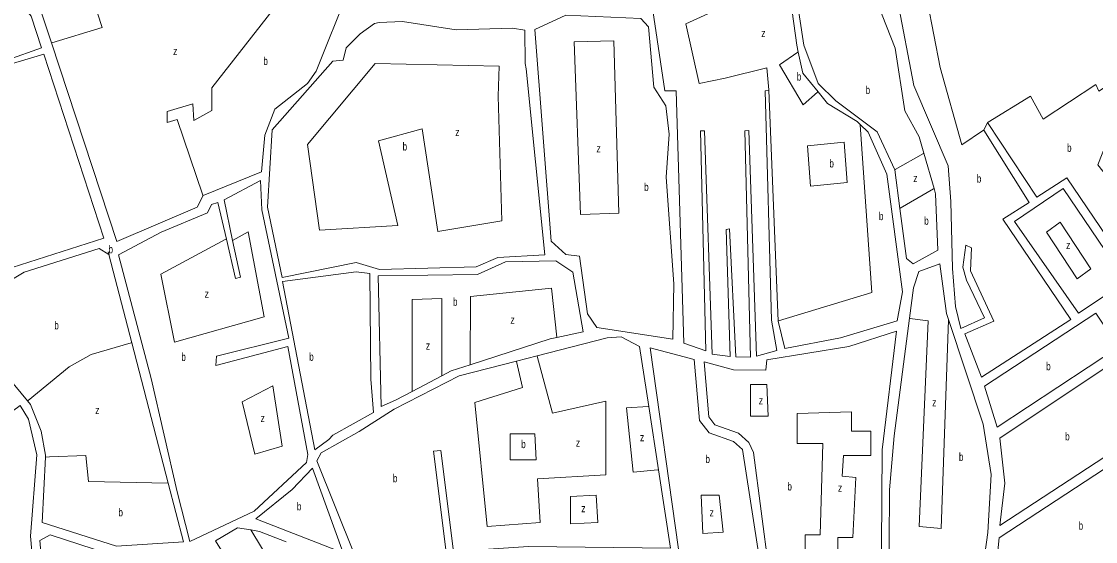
# Model space of a CAD drawing. Extents: x 639657 to 671642, y 222838 to 252123.
# Drawn here: x 644577 to 645919, y 229043 to 229693 of the extents above; entities that cross this region are included whole.
import ezdxf

# ---------------------------------------------------------------- set-up
doc = ezdxf.new("R2010")
doc.units = 0
doc.header["$LTSCALE"] = 4
doc.layers.add('1', color=7, linetype='Continuous', lineweight=13)
doc.layers.add('21', color=7, linetype='Continuous', lineweight=13)
doc.layers.add('7', color=7, linetype='Continuous')

msp = doc.modelspace()

# ---------------------------------------------------------------- linework, layer by layer
at = {"layer": '1'}
for points in [[(645779.47, 229557.09), (645835.95, 229466.64), (645803.18, 229445.7), (645887.96, 229320.22), (645776.3, 229248.34), (645755.43, 229302.19), (645791.71, 229318.25), (645762.53, 229381.2), (645763.78, 229410.03), (645756.85, 229413.35), (645753.22, 229385.78), (645757.56, 229369.51), (645780.25, 229322.58), (645750.59, 229309.2), (645744.13, 229336.4), (645740.13, 229384.07), (645737.92, 229467.65), (645734.84, 229512.31), (645691.74, 229612.87), (645671.55, 229719.37), (645611.95, 229844.57), (645642.608, 229864.719)], [(645599.53, 229814.29), (645537.38, 229775.25), (645554.65, 229663.12), (645572.41, 229615.04), (645594.67, 229593.69), (645646.24, 229554.96), (645668.07, 229507.38), (645674.49, 229459.007)], [(645704.441, 229528.086), (645698.57, 229548.49), (645680.86, 229581.1), (645668.42, 229659.35), (645609.72, 229808.86), (645599.53, 229814.29)], [(644565.53, 229385.23), (644680.25, 229422.01), (644605.13, 229652.02), (644562.1, 229639.14), (644560.11, 229644.71), (644602.26, 229659.94), (644589.2, 229699.35), (644570.93, 229722.38), (644567.94, 229742.12), (644545.93, 229752.65), (644501.204, 229752.808)], [(644804.07, 229475.15), (644877.2, 229504.66), (644881.24, 229550.68), (644893.79, 229583.25), (644934.47, 229615.23), (644945.26, 229630.59), (644985.67, 229731.76), (644920.36, 229756.69), (644885.196, 229758.8)], [(645547.475, 229654.599), (645545.63, 229662.97), (645534.049, 229747.847)], [(644665.947, 229723.139), (644602.26, 229703.5), (644614.63, 229665.858), (644696.22, 229417.59)], [(645365.87, 229706.51), (645380.82, 229605.94), (645395.22, 229606.17), (645404.43, 229290.94), (645432.1, 229281.29), (645425.26, 229556.14), (645430.42, 229556.22), (645440.12, 229277.12), (645462.52, 229274.25), (645457.57, 229432.62), (645461.64, 229433.55), (645469.41, 229273.5), (645487.89, 229273.37), (645480.93, 229555.96), (645485.65, 229556.47), (645495.4, 229274.35), (645520.86, 229281.64), (645514, 229319.59), (645506.34, 229606.24), (645510.85, 229606.74), (645522.4, 229318.43)], [(645024.13, 229691.32), (645018.13, 229690.15), (645000.37, 229677.24), (644982.93, 229659.78), (644979.01, 229644.48), (644966.36, 229643.07), (644890.37, 229557.26), (644884.7, 229460.74), (644902.99, 229372.85), (644995.43, 229391.51)], [(645207.56, 229633.46), (645206.59, 229640.32), (645205.91, 229682.01), (645190.61, 229684.56), (645120.15, 229682.13), (645053.34, 229692.65), (645024.13, 229691.32)], [(645572.246, 229604.685), (645553.28, 229628.27), (645547.475, 229654.599)], [(644995.43, 229391.51), (645024.65, 229382.83), (645145.17, 229386.29), (645172.49, 229397.92), (645230.9, 229401.01), (645207.56, 229633.46)], [(645624.781, 229564.107), (645621.1, 229567.67), (645583.99, 229590.08), (645572.246, 229604.685)], [(645967.27, 229373.08), (645883.17, 229497.49), (645845.51, 229473.24), (645784.05, 229566.41), (645779.47, 229557.09)], [(645522.4, 229318.43), (645530.92, 229284.17), (645600.34, 229297.33), (645671.13, 229318.46), (645677.85, 229354.9), (645658.27, 229501.84), (645634.86, 229554.35), (645624.781, 229564.107)], [(645674.49, 229459.007), (645682.76, 229396.69), (645691.25, 229389.94), (645721.71, 229406.77), (645719.07, 229477.24), (645717.152, 229483.905), (645704.441, 229528.086)], [(644787.73, 229043.02), (644868.08, 229080.98), (644933.37, 229141.54), (644934.98, 229151.65), (644909.95, 229286.51), (644820.22, 229262.86), (644820.96, 229274.46), (644911.35, 229297.05), (644877.69, 229457.4), (644875.81, 229494.12), (644830.54, 229469.83), (644841.064, 229419.231)], [(644696.22, 229417.59), (644796.92, 229460.69), (644804.07, 229475.15)], [(644833.229, 229420.826), (644822.63, 229466.53), (644814.49, 229464.09), (644809.45, 229453.51), (644751.72, 229429.31), (644698.54, 229401.29), (644739.22, 229246.59), (644771.83, 229105.15), (644787.73, 229043.02)], [(644841.064, 229419.231), (644850.65, 229373.14), (644844.65, 229371.58), (644833.229, 229420.826)], [(644686.193, 229401.682), (644674.37, 229409.07), (644580.83, 229379.37), (644555.01, 229363.86), (644519.76, 229324.42), (644492.89, 229305.69), (644558.96, 229250.06), (644584.932, 229218.616)], [(644607.311, 229148.334), (644603.15, 229066.43), (644695.8, 229037.05), (644779.71, 229042.6), (644760.621, 229115.897), (644714.96, 229291.223), (644686.193, 229401.682)], [(645026.41, 229211.49), (645022.85, 229374.85), (645146.84, 229376.43), (645181.83, 229392.26), (645244.57, 229393.49), (645266.07, 229379.44), (645278.9, 229304.83), (645245.912, 229297.907)], [(645735.159, 229320.305), (645732.66, 229327.83), (645724.34, 229390.05), (645698.28, 229380.38), (645691.3, 229360.06), (645686.37, 229321.788)], [(645686.37, 229321.788), (645667.46, 229175), (645661.48, 229107.38), (645660.49, 228972.33), (645764.24, 228909.92)], [(645764.24, 228909.92), (645784.42, 229054.1), (645788.39, 229126.63), (645778.54, 229189.68), (645735.159, 229320.305)], [(645245.912, 229297.907), (645237.78, 229296.2), (645137.553, 229263.762)], [(645360.686, 229211.768), (645349.27, 229286.4), (645326.51, 229298.5), (645308.9, 229297.35), (645221.32, 229274.873), (645195.496, 229268.245)], [(645651.18, 228976.26), (645652.27, 229157.55), (645670.27, 229305.55), (645610.83, 229286.53), (645508.37, 229269.83), (645506.86, 229256.91), (645466.45, 229257.54), (645429.875, 229267.228)], [(645417.707, 229270.451), (645362.4, 229285.1), (645398.15, 229033.46), (645500.62, 229010.17), (645477.76, 229157.96)], [(645477.76, 229157.96), (645466.845, 229167.767), (645436.15, 229178.856), (645424.213, 229194.211), (645417.707, 229270.451)], [(645195.496, 229268.245), (645123.78, 229249.84), (645042.8, 229208.1), (644998.96, 229180.15), (644951.63, 229153.81), (644946.15, 229143.88), (644992.79, 229027.6), (645002.78, 229022.65)], [(645137.553, 229263.762), (645114, 229256.14), (645102.16, 229249.861), (645065.225, 229230.274)], [(645491.436, 229154.274), (645485.68, 229166.775), (645473.045, 229178.127), (645443.401, 229188.836), (645435.722, 229198.714), (645429.875, 229267.228)], [(645065.225, 229230.274), (645044.55, 229219.31), (645026.41, 229211.49)], [(644584.932, 229218.616), (644588.53, 229214.26), (644601.97, 229180.89), (644607.44, 229150.87), (644607.311, 229148.334)], [(644453.1, 229122.94), (644575.66, 229212.63), (644585.93, 229195.55), (644596.27, 229151.19), (644588.51, 229049.53), (644591.752, 229012.114), (644596.754, 228954.38), (644606.97, 228836.47)], [(645002.78, 229022.65), (645107.78, 229029.73), (645091.91, 229155.69), (645101.11, 229156.67), (645117.02, 229030.35), (645210.49, 229036.65), (645387.82, 229034.37), (645372.834, 229132.348), (645360.686, 229211.768)], [(645491.436, 229154.274), (645510.98, 229007.54), (645651.18, 228976.26)], [(644939.305, 228852.056), (644819.64, 229043.85), (644847.17, 229060.01), (644863.665, 229057.323)], [(644863.665, 229057.323), (644874.49, 229055.56), (644907.719, 229042.656)], [(644620.26, 228805.47), (644600.16, 229044.06), (644612.98, 229051.06), (644686.03, 229027.29), (644708.39, 229024.72), (644778.77, 229030.14), (644756.96, 229000.07), (644747.885, 228972.332)]]:
    msp.add_lwpolyline(points, dxfattribs=at)
for points in [[(645296.01, 229310.26), (645284.12, 229327.27), (645274.13, 229399.35), (645257.33, 229401.44), (645239, 229418.34), (645218.59, 229682.64), (645257.2, 229700.68), (645350.99, 229696.39), (645360.62, 229686.01), (645367.21, 229610.45), (645382.19, 229587.48), (645386.42, 229552.08), (645382.56, 229498.27), (645392.26, 229364.71), (645391.03, 229295.89)], [(645897.51, 229328.11), (645817.63, 229442.92), (645878.23, 229483.87), (645957.26, 229367.76)], [(644686.193, 229401.682), (644685.36, 229404.88), (644686.9, 229401.24)], [(644966, 229175.59), (645016.86, 229204.24), (645013.81, 229245.69), (645012.27, 229377.9), (644995.43, 229379.97), (644903.47, 229367.7), (644943.65, 229157.39), (644961.12, 229170.44)], [(645947.41, 229285.91), (645795.8, 229185.88), (645780.14, 229236.79), (645919.21, 229328.03)], [(646006.43, 229198.06), (645799.11, 229062.73), (645805.76, 229115.94), (645799.25, 229171.95), (645954.45, 229275.71)], [(646062.21, 229111.67), (645786.09, 228927.04), (645798.5, 229047.45), (646013.47, 229188.29)], [(644978.92, 229028.88), (644940.66, 229134.59), (644915.39, 229107.93), (644869.82, 229071.4)]]:
    msp.add_lwpolyline(points, close=True, dxfattribs=at)
at = {"layer": '21'}
msp.add_line((644947.404, 228920.727), (644863.665, 229057.323), dxfattribs=at)
for points in [[(645779.47, 229557.09), (645778.97, 229556.753), (645751.963, 229538.526), (645724.697, 229635.242), (645701.149, 229757.996), (645642.882, 229864.219), (645642.608, 229864.719)], [(644885.196, 229758.8), (644884.982, 229758.3), (644867.058, 229716.457), (644891.845, 229707.777), (644815.005, 229609.822), (644815.005, 229581.303), (644792.696, 229568.904), (644791.457, 229589.983), (644759.234, 229580.063), (644759.234, 229566.424), (644771.627, 229570.144), (644803.899, 229475.65), (644804.07, 229475.15)], [(645407.06, 229689.809), (645533.549, 229747.618), (645534.049, 229747.847)], [(644614.63, 229665.858), (644615.13, 229666.01), (644677.966, 229685.06), (644666.105, 229722.639), (644665.947, 229723.139)], [(645407.06, 229689.809), (645423.643, 229615.148), (645456.055, 229621.935)], [(645572.246, 229604.685), (645571.746, 229604.256), (645553.669, 229588.753), (645524.272, 229638.527), (645546.975, 229654.253), (645547.475, 229654.599)], [(645456.055, 229621.935), (645508.443, 229634.756), (645510.807, 229607.24), (645510.85, 229606.74)], [(645784.05, 229566.41), (645784.55, 229566.718), (645837.478, 229599.283), (645853.59, 229570.765), (645919.276, 229614.163), (645922.994, 229605.483), (645941.585, 229617.883), (645955.218, 229598.043), (645921.755, 229513.727), (646009.615, 229402.42), (646010.01, 229401.92)], [(645522.4, 229318.43), (645522.9, 229318.583), (645639.599, 229354.211), (645624.816, 229563.607), (645624.781, 229564.107)], [(645668.07, 229507.38), (645668.57, 229507.665), (645703.941, 229527.801), (645704.441, 229528.086)], [(645674.49, 229459.007), (645674.99, 229459.299), (645716.652, 229483.613), (645717.152, 229483.905)], [(644880.271, 229323.529), (644768.345, 229291.801), (644751.292, 229377.106), (644832.729, 229420.559), (644833.229, 229420.826)], [(644841.064, 229419.231), (644841.564, 229419.509), (644860.431, 229429.995), (644880.271, 229323.529)], [(645137.553, 229263.762), (645137.558, 229264.263), (645138.341, 229348.933), (645239.347, 229359.491), (645245.859, 229298.407), (645245.912, 229297.907)], [(645065.225, 229230.274), (645065.225, 229230.774), (645065.225, 229345.162), (645102.16, 229346.67), (645102.16, 229250.361), (645102.16, 229249.861)], [(645686.37, 229321.788), (645686.87, 229321.717), (645709.824, 229318.436), (645698.67, 229061.768), (645725.936, 229059.288), (645735.141, 229319.805), (645735.159, 229320.305)], [(644664.321, 229276.446), (644714.46, 229291.077), (644714.96, 229291.223)], [(644584.932, 229218.616), (644585.432, 229219.024), (644637.036, 229261.091), (644664.321, 229276.446)], [(645195.496, 229268.245), (645195.614, 229267.745), (645203.197, 229235.5), (645143.511, 229216.733), (645158.859, 229061.477), (645225.366, 229066.596), (645221.955, 229121.191), (645307.22, 229126.309), (645307.22, 229218.439), (645240.714, 229203.084), (645221.455, 229274.373), (645221.32, 229274.873)], [(645360.686, 229211.768), (645360.186, 229211.735), (645332.8, 229209.908), (645341.327, 229129.721), (645372.334, 229132.306), (645372.834, 229132.348)], [(644607.311, 229148.334), (644612.311, 229148.519), (644657.5, 229150.195), (644660.91, 229117.779), (644760.121, 229115.906), (644760.621, 229115.897)]]:
    msp.add_lwpolyline(points, dxfattribs=at)
for points in [[(645275.427, 229451.407), (645323.392, 229453.006), (645317.362, 229668.694), (645267.613, 229667.186)], [(645177.124, 229443.699), (645172.638, 229599.312), (645174.145, 229637.02), (645018.868, 229640.036), (644934.446, 229538.98), (644949.522, 229431.89), (645047.512, 229437.923), (645023.391, 229543.504), (645077.663, 229558.588), (645097.261, 229430.381)], [(645608.454, 229491.676), (645562.714, 229486.942), (645558.945, 229537.47), (645604.925, 229541.995)], [(645857.74, 229429.5), (645874.659, 229441.811), (645913.079, 229383.534), (645895.728, 229371.134)], [(644853.114, 229217.286), (644891.126, 229237.206), (644903.064, 229162.137), (644868.957, 229151.901)], [(645487.983, 229238.912), (645487.983, 229199.672), (645510.152, 229199.672), (645508.446, 229238.912)], [(645545.963, 229202.722), (645614.175, 229204.79), (645614.175, 229180.904), (645638.049, 229180.904), (645638.049, 229150.195), (645603.943, 229150.195), (645602.238, 229124.603), (645619.291, 229122.897), (645615.88, 229047.829), (645597.122, 229047.829), (645597.122, 229020.531), (645556.195, 229022.237), (645556.195, 229051.241), (645574.953, 229051.241), (645578.364, 229165.55), (645545.963, 229165.55)], [(645187.849, 229177.492), (645187.849, 229145.076), (645220.25, 229145.076), (645218.545, 229177.492)], [(645262.883, 229064.89), (645296.989, 229066.596), (645295.283, 229100.718), (645262.883, 229099.012)], [(645426.221, 229100.718), (645448.761, 229100.718), (645453.877, 229054.653), (645428.297, 229052.947)]]:
    msp.add_lwpolyline(points, close=True, dxfattribs=at)

# ---------------------------------------------------------------- texts
at = {"layer": '7'}
for s, width, p in [('z', 0.8, (645501.282, 229673.218)), ('z', 0.8, (644766.67, 229650.74)), ('b', 0.75, (644879.452, 229638.34)), ('b', 0.75, (645545.755, 229618.919)), ('b', 0.75, (645631.702, 229602.115)), ('z', 0.8, (645119.12, 229549.536)), ('b', 0.75, (645053.327, 229531.5)), ('b', 0.75, (645883.335, 229529.847)), ('z', 0.8, (645295.502, 229529.174)), ('b', 0.75, (645586.458, 229510.321)), ('z', 0.8, (645691.234, 229492.028)), ('b', 0.75, (645770.553, 229491.409)), ('b', 0.75, (645355.05, 229480.909)), ('b', 0.75, (645648.283, 229444.5)), ('b', 0.75, (645704.867, 229438.71)), ('b', 0.75, (644685.982, 229403.06)), ('z', 0.8, (645882.095, 229408.333)), ('z', 0.8, (644806.08, 229347.475)), ('b', 0.75, (645116.246, 229337.465)), ('b', 0.75, (644618.28, 229308.012)), ('z', 0.8, (645188.068, 229315.059)), ('z', 0.8, (645082.339, 229282.643)), ('b', 0.75, (644777.012, 229268.57)), ('b', 0.75, (644936.713, 229268.68)), ('b', 0.75, (645857.2, 229256.955)), ('z', 0.8, (645498.217, 229214.176)), ('z', 0.8, (645714.782, 229211.801)), ('z', 0.8, (644669.439, 229202.234)), ('z', 0.8, (644875.997, 229192.22)), ('z', 0.8, (645349.855, 229168.112)), ('b', 0.75, (645880.908, 229169.22)), ('b', 0.75, (645201.494, 229159.581)), ('z', 0.8, (645269.706, 229161.287)), ('b', 0.75, (645431.642, 229140.905)), ('b', 0.75, (645748.244, 229143.604)), ('b', 0.75, (645041.195, 229116.929)), ('b', 0.75, (645534.028, 229106.692)), ('z', 0.8, (645597.124, 229104.986)), ('b', 0.75, (644698.429, 229074.276)), ('b', 0.75, (644921.251, 229081.735)), ('z', 0.8, (645276.527, 229079.394)), ('z', 0.8, (645436.826, 229074.276)), ('b', 0.75, (645897.768, 229057.665))]:
    msp.add_text(s, height=10, dxfattribs=dict(at, width=width)).set_placement(p)

doc.saveas('drawing.dxf')
